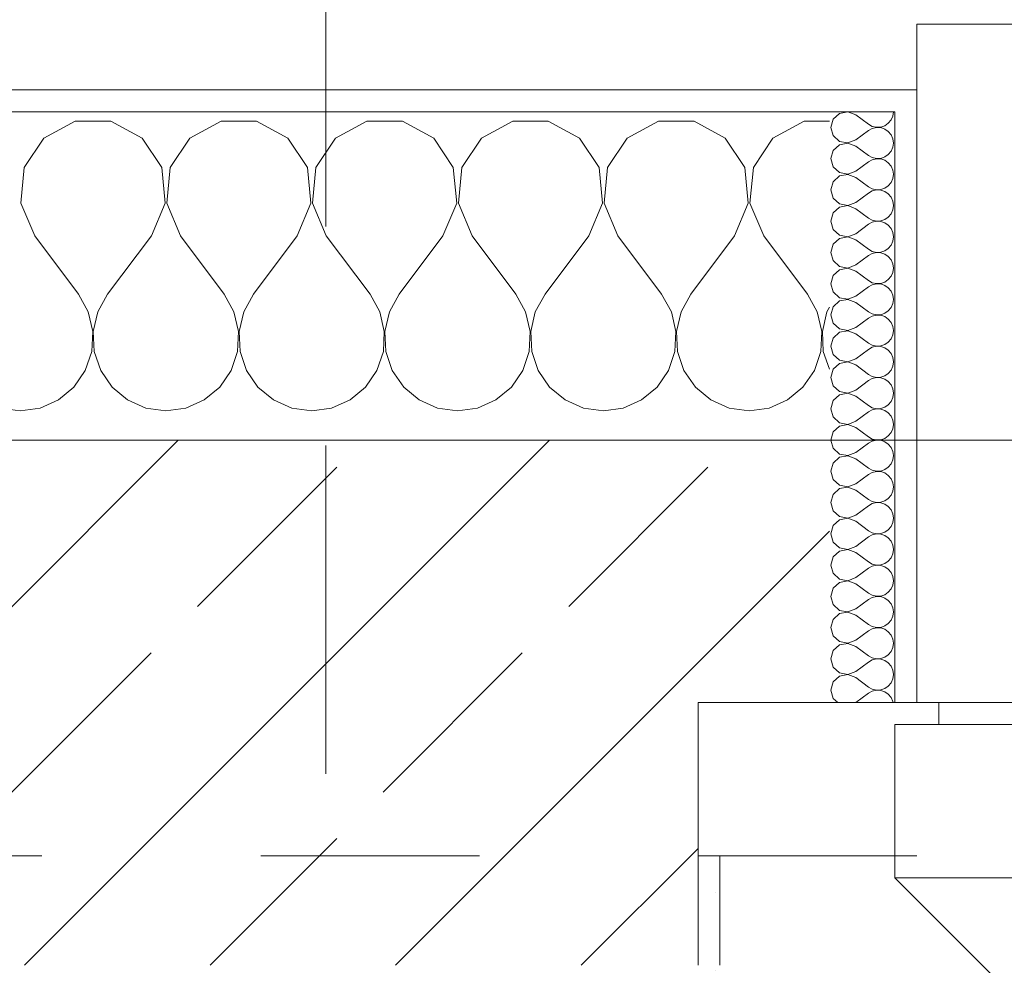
# Model space of a CAD drawing. Header units: metres. Extents: x -4 to 99, y -11 to 17.
# Tile 552 of 656: x 44 to 44.45, y 13.455 to 13.887. Entities that reach past the tile are written whole.
import ezdxf

# ---------------------------------------------------------------- set-up
doc = ezdxf.new("R2010")
doc.units = ezdxf.units.M
doc.header["$MEASUREMENT"] = 0
for name, pattern in [('Schnittlinie', [0.3, 0.15, -0.075, 0, -0.075]), ('Strichlinie eng', [0.115, 0.075, -0.04]), ('Untersicht', [0.1, 0.075, -0.025])]:
    doc.linetypes.add(name, pattern=pattern)
for name, color, linetype in [('152 - Bemaßung_ Beschriftung.Ausbau', 7, 'Continuous'), ('203 - Marker.Schnitt - Ausbaudetail SA', 7, 'Continuous'), ('603 - Struktur.Bodenplatte_ Decke Roh', 7, 'Continuous'), ('604 - Struktur.Wand Aussen', 7, 'Continuous'), ('Neubau_653 - Abdeckung.TB Verkofferung', 7, 'Continuous')]:
    doc.layers.add(name, color=color, linetype=linetype)
doc.styles.add('ERSTELLTER_STIL_2', font='txt')
doc.dimstyles.new('ERSTELLTER_STIL__2', dxfattribs={"dimtxt": 0.1, "dimasz": 0.0532, "dimexe": 0.18, "dimexo": 0.0625, "dimgap": 0, "dimtad": 1, "dimtih": 1, "dimtoh": 1, "dimzin": 0, "dimdsep": 46, "dimtxsty": 'ERSTELLTER_STIL_2', "dimblk": 'ARROWHEAD_2', "dimblk1": 'ARROWHEAD_2', "dimblk2": 'ARROWHEAD_2', "dimcen": 0.09, "dimse1": 1, "dimse2": 1, "dimclrd": 7, "dimclre": 7, "dimclrt": 7, "dimazin": 0, "dimtfac": 1, "dimtdec": 4, "dimtmove": 0, "dimatfit": 3, "dimfxl": 1, "dimtolj": 1, "dimtzin": 0, "dimarcsym": 0})
pattern_1 = [(0, (0, 0), (0, 0.08660254), [0, -0.05]), (0, (0.025, 0.0433), (0, 0.08660254), [0, -0.05])]

# ---------------------------------------------------------------- blocks, each defined once
blk = doc.blocks.new('*X40')
at = {"layer": '604 - Struktur.Wand Aussen', "color": 7, "linetype": 'Continuous', "lineweight": 5}
for p, q in [((44.02521, 13.84066), (44.0109, 13.83299)), ((44.04145, 13.84066), (44.02521, 13.84066)), ((44.05576, 13.83299), (44.04145, 13.84066)), ((44.09188, 13.84066), (44.07757, 13.83299)), ((44.10812, 13.84066), (44.09188, 13.84066)), ((44.12243, 13.83299), (44.10812, 13.84066)), ((44.15855, 13.84066), (44.14424, 13.83299)), ((44.17479, 13.84066), (44.15855, 13.84066)), ((44.1891, 13.83299), (44.17479, 13.84066)), ((44.22521, 13.84066), (44.2109, 13.83299)), ((44.24145, 13.84066), (44.22521, 13.84066)), ((44.25576, 13.83299), (44.24145, 13.84066)), ((44.29188, 13.84066), (44.27757, 13.83299)), ((44.30812, 13.84066), (44.29188, 13.84066)), ((44.32243, 13.83299), (44.30812, 13.84066)), ((44.35855, 13.84066), (44.34424, 13.83299)), ((44.37, 13.84066), (44.35855, 13.84066)), ((44.0109, 13.83299), (44.00192, 13.81947)), ((44.06475, 13.81947), (44.05576, 13.83299)), ((44.07757, 13.83299), (44.06858, 13.81947)), ((44.13142, 13.81947), (44.12243, 13.83299)), ((44.14424, 13.83299), (44.13525, 13.81947)), ((44.19808, 13.81947), (44.1891, 13.83299)), ((44.2109, 13.83299), (44.20192, 13.81947)), ((44.26475, 13.81947), (44.25576, 13.83299)), ((44.27757, 13.83299), (44.26858, 13.81947)), ((44.33142, 13.81947), (44.32243, 13.83299)), ((44.34424, 13.83299), (44.33525, 13.81947)), ((44.00192, 13.81947), (44.00038, 13.8033)), ((44.06629, 13.8033), (44.06475, 13.81947)), ((44.06858, 13.81947), (44.06705, 13.8033)), ((44.13295, 13.8033), (44.13142, 13.81947)), ((44.13525, 13.81947), (44.13371, 13.8033)), ((44.19962, 13.8033), (44.19808, 13.81947)), ((44.20192, 13.81947), (44.20038, 13.8033)), ((44.26629, 13.8033), (44.26475, 13.81947)), ((44.26858, 13.81947), (44.26705, 13.8033)), ((44.33295, 13.8033), (44.33142, 13.81947)), ((44.33525, 13.81947), (44.33371, 13.8033)), ((44.00038, 13.8033), (44.00667, 13.78833)), ((44.06, 13.78833), (44.06629, 13.8033)), ((44.06705, 13.8033), (44.07333, 13.78833)), ((44.12667, 13.78833), (44.13295, 13.8033)), ((44.13371, 13.8033), (44.14, 13.78833)), ((44.19333, 13.78833), (44.19962, 13.8033)), ((44.20038, 13.8033), (44.20667, 13.78833)), ((44.26, 13.78833), (44.26629, 13.8033)), ((44.26705, 13.8033), (44.27333, 13.78833)), ((44.32667, 13.78833), (44.33295, 13.8033)), ((44.33371, 13.8033), (44.34, 13.78833)), ((44.00667, 13.78833), (44.02667, 13.76167)), ((44.06, 13.78833), (44.04, 13.76167)), ((44.07333, 13.78833), (44.09333, 13.76167)), ((44.12667, 13.78833), (44.10667, 13.76167)), ((44.14, 13.78833), (44.16, 13.76167)), ((44.19333, 13.78833), (44.17333, 13.76167)), ((44.20667, 13.78833), (44.22667, 13.76167)), ((44.26, 13.78833), (44.24, 13.76167)), ((44.27333, 13.78833), (44.29333, 13.76167)), ((44.32667, 13.78833), (44.30667, 13.76167)), ((44.34, 13.78833), (44.36, 13.76167)), ((44.03112, 13.75362), (44.02667, 13.76167)), ((44.04, 13.76167), (44.03555, 13.75362)), ((44.09778, 13.75362), (44.09333, 13.76167)), ((44.10667, 13.76167), (44.10222, 13.75362)), ((44.16445, 13.75362), (44.16, 13.76167)), ((44.17333, 13.76167), (44.16888, 13.75362)), ((44.23112, 13.75362), (44.22667, 13.76167)), ((44.24, 13.76167), (44.23555, 13.75362)), ((44.29778, 13.75362), (44.29333, 13.76167)), ((44.30667, 13.76167), (44.30222, 13.75362)), ((44.36445, 13.75362), (44.36, 13.76167)), ((44.0332, 13.74466), (44.03112, 13.75362)), ((44.03555, 13.75362), (44.03347, 13.74466)), ((44.09987, 13.74466), (44.09778, 13.75362)), ((44.10222, 13.75362), (44.10013, 13.74466)), ((44.16653, 13.74466), (44.16445, 13.75362)), ((44.16888, 13.75362), (44.1668, 13.74466)), ((44.2332, 13.74466), (44.23112, 13.75362)), ((44.23555, 13.75362), (44.23347, 13.74466)), ((44.29987, 13.74466), (44.29778, 13.75362)), ((44.30222, 13.75362), (44.30013, 13.74466)), ((44.36653, 13.74466), (44.36445, 13.75362)), ((44.36888, 13.75362), (44.3668, 13.74466)), ((44.37, 13.75564), (44.36888, 13.75362)), ((44.03275, 13.73547), (44.0332, 13.74466)), ((44.03347, 13.74466), (44.03391, 13.73547)), ((44.09942, 13.73547), (44.09987, 13.74466)), ((44.10013, 13.74466), (44.10058, 13.73547)), ((44.16609, 13.73547), (44.16653, 13.74466)), ((44.1668, 13.74466), (44.16725, 13.73547)), ((44.23275, 13.73547), (44.2332, 13.74466)), ((44.23347, 13.74466), (44.23391, 13.73547)), ((44.29942, 13.73547), (44.29987, 13.74466)), ((44.30013, 13.74466), (44.30058, 13.73547)), ((44.36609, 13.73547), (44.36653, 13.74466)), ((44.3668, 13.74466), (44.36725, 13.73547)), ((44.02981, 13.72676), (44.03275, 13.73547)), ((44.03391, 13.73547), (44.03685, 13.72676)), ((44.09648, 13.72676), (44.09942, 13.73547)), ((44.10058, 13.73547), (44.10352, 13.72676)), ((44.16315, 13.72676), (44.16609, 13.73547)), ((44.16725, 13.73547), (44.17019, 13.72676)), ((44.22981, 13.72676), (44.23275, 13.73547)), ((44.23391, 13.73547), (44.23685, 13.72676)), ((44.29648, 13.72676), (44.29942, 13.73547)), ((44.30058, 13.73547), (44.30352, 13.72676)), ((44.36315, 13.72676), (44.36609, 13.73547)), ((44.36725, 13.73547), (44.37, 13.72731)), ((44.02461, 13.71918), (44.02981, 13.72676)), ((44.03685, 13.72676), (44.04206, 13.71918)), ((44.09127, 13.71918), (44.09648, 13.72676)), ((44.10352, 13.72676), (44.10873, 13.71918)), ((44.15794, 13.71918), (44.16315, 13.72676)), ((44.17019, 13.72676), (44.17539, 13.71918)), ((44.22461, 13.71918), (44.22981, 13.72676)), ((44.23685, 13.72676), (44.24206, 13.71918)), ((44.29127, 13.71918), (44.29648, 13.72676)), ((44.30352, 13.72676), (44.30873, 13.71918)), ((44.35794, 13.71918), (44.36315, 13.72676)), ((44.01752, 13.71331), (44.02461, 13.71918)), ((44.04206, 13.71918), (44.04914, 13.71331)), ((44.08419, 13.71331), (44.09127, 13.71918)), ((44.10873, 13.71918), (44.11581, 13.71331)), ((44.15086, 13.71331), (44.15794, 13.71918)), ((44.17539, 13.71918), (44.18248, 13.71331)), ((44.21752, 13.71331), (44.22461, 13.71918)), ((44.24206, 13.71918), (44.24914, 13.71331)), ((44.28419, 13.71331), (44.29127, 13.71918)), ((44.30873, 13.71918), (44.31581, 13.71331)), ((44.35086, 13.71331), (44.35794, 13.71918)), ((44.00911, 13.7096), (44.01752, 13.71331)), ((44.04914, 13.71331), (44.05756, 13.7096)), ((44.07578, 13.7096), (44.08419, 13.71331)), ((44.11581, 13.71331), (44.12422, 13.7096)), ((44.14244, 13.7096), (44.15086, 13.71331)), ((44.18248, 13.71331), (44.19089, 13.7096)), ((44.20911, 13.7096), (44.21752, 13.71331)), ((44.24914, 13.71331), (44.25756, 13.7096)), ((44.27578, 13.7096), (44.28419, 13.71331)), ((44.31581, 13.71331), (44.32422, 13.7096)), ((44.34244, 13.7096), (44.35086, 13.71331)), ((43.99089, 13.7096), (44, 13.70833)), ((44, 13.70833), (44.00911, 13.7096)), ((44.05756, 13.7096), (44.06667, 13.70833)), ((44.06667, 13.70833), (44.07578, 13.7096)), ((44.12422, 13.7096), (44.13333, 13.70833)), ((44.13333, 13.70833), (44.14244, 13.7096)), ((44.19089, 13.7096), (44.2, 13.70833)), ((44.2, 13.70833), (44.20911, 13.7096)), ((44.25756, 13.7096), (44.26667, 13.70833)), ((44.26667, 13.70833), (44.27578, 13.7096)), ((44.32422, 13.7096), (44.33333, 13.70833)), ((44.33333, 13.70833), (44.34244, 13.7096))]:
    blk.add_line(p, q, dxfattribs=at)
blk = doc.blocks.new('*X70')
at = {"layer": '604 - Struktur.Wand Aussen', "color": 7, "linetype": 'Continuous', "lineweight": 5}
for p, q in [((44.37466, 13.84425), (44.37178, 13.84161)), ((44.3785, 13.84497), (44.37466, 13.84425)), ((44.38214, 13.84357), (44.3785, 13.84497)), ((44.38214, 13.84357), (44.38786, 13.83929)), ((44.39901, 13.84305), (44.39929, 13.845)), ((44.37178, 13.84161), (44.37071, 13.83786)), ((44.38786, 13.83929), (44.38958, 13.83833)), ((44.39534, 13.83861), (44.39696, 13.83973)), ((44.39696, 13.83973), (44.39822, 13.84124)), ((44.39822, 13.84124), (44.39901, 13.84305)), ((44.37071, 13.83786), (44.37178, 13.8341)), ((44.38214, 13.83214), (44.38786, 13.83643)), ((44.38958, 13.83738), (44.38786, 13.83643)), ((44.38958, 13.83833), (44.3915, 13.83789)), ((44.3915, 13.83783), (44.38958, 13.83738)), ((44.3915, 13.83789), (44.39347, 13.83798)), ((44.39347, 13.83773), (44.3915, 13.83783)), ((44.39347, 13.83798), (44.39534, 13.83861)), ((44.39534, 13.8371), (44.39347, 13.83773)), ((44.39696, 13.83599), (44.39534, 13.8371)), ((44.39822, 13.83447), (44.39696, 13.83599)), ((44.39901, 13.83267), (44.39822, 13.83447)), ((44.37178, 13.8341), (44.37466, 13.83147)), ((44.37466, 13.82996), (44.37178, 13.82733)), ((44.37466, 13.83147), (44.3785, 13.83074)), ((44.3785, 13.83069), (44.37466, 13.82996)), ((44.3785, 13.83074), (44.38214, 13.83214)), ((44.38214, 13.82929), (44.3785, 13.83069)), ((44.39929, 13.83071), (44.39901, 13.83267)), ((44.39901, 13.82876), (44.39929, 13.83071)), ((44.37178, 13.82733), (44.37071, 13.82357)), ((44.38214, 13.82929), (44.38786, 13.825)), ((44.39534, 13.82433), (44.39696, 13.82544)), ((44.39696, 13.82544), (44.39822, 13.82696)), ((44.39822, 13.82696), (44.39901, 13.82876)), ((44.37071, 13.82357), (44.37178, 13.81982)), ((44.38214, 13.81786), (44.38786, 13.82214)), ((44.38786, 13.825), (44.38958, 13.82405)), ((44.38958, 13.8231), (44.38786, 13.82214)), ((44.38958, 13.82405), (44.3915, 13.8236)), ((44.3915, 13.82354), (44.38958, 13.8231)), ((44.3915, 13.8236), (44.39347, 13.8237)), ((44.39347, 13.82345), (44.3915, 13.82354)), ((44.39347, 13.8237), (44.39534, 13.82433)), ((44.39534, 13.82282), (44.39347, 13.82345)), ((44.39696, 13.8217), (44.39534, 13.82282)), ((44.39822, 13.82018), (44.39696, 13.8217)), ((44.37178, 13.81982), (44.37466, 13.81718)), ((44.37466, 13.81718), (44.3785, 13.81646)), ((44.3785, 13.8164), (44.37466, 13.81567)), ((44.3785, 13.81646), (44.38214, 13.81786)), ((44.38214, 13.815), (44.3785, 13.8164)), ((44.39901, 13.81838), (44.39822, 13.82018)), ((44.39929, 13.81643), (44.39901, 13.81838)), ((44.39901, 13.81448), (44.39929, 13.81643)), ((44.37178, 13.81304), (44.37071, 13.80929)), ((44.37466, 13.81567), (44.37178, 13.81304)), ((44.38214, 13.815), (44.38786, 13.81071)), ((44.39696, 13.81116), (44.39822, 13.81267)), ((44.39822, 13.81267), (44.39901, 13.81448)), ((44.37071, 13.80929), (44.37178, 13.80553)), ((44.38214, 13.80357), (44.38786, 13.80786)), ((44.38786, 13.81071), (44.38958, 13.80976)), ((44.38958, 13.80881), (44.38786, 13.80786)), ((44.38958, 13.80976), (44.3915, 13.80931)), ((44.3915, 13.80926), (44.38958, 13.80881)), ((44.3915, 13.80931), (44.39347, 13.80941)), ((44.39347, 13.80916), (44.3915, 13.80926)), ((44.39347, 13.80941), (44.39534, 13.81004)), ((44.39534, 13.80853), (44.39347, 13.80916)), ((44.39534, 13.81004), (44.39696, 13.81116)), ((44.39696, 13.80742), (44.39534, 13.80853)), ((44.39822, 13.8059), (44.39696, 13.80742)), ((44.37178, 13.80553), (44.37466, 13.8029)), ((44.37466, 13.8029), (44.3785, 13.80217)), ((44.3785, 13.80217), (44.38214, 13.80357)), ((44.39901, 13.80409), (44.39822, 13.8059)), ((44.39929, 13.80214), (44.39901, 13.80409)), ((44.37178, 13.79876), (44.37071, 13.795)), ((44.37466, 13.80139), (44.37178, 13.79876)), ((44.3785, 13.80211), (44.37466, 13.80139)), ((44.38214, 13.80071), (44.3785, 13.80211)), ((44.38214, 13.80071), (44.38786, 13.79643)), ((44.39696, 13.79687), (44.39822, 13.79839)), ((44.39822, 13.79839), (44.39901, 13.80019)), ((44.39901, 13.80019), (44.39929, 13.80214)), ((44.37071, 13.795), (44.37178, 13.79124)), ((44.38786, 13.79643), (44.38958, 13.79547)), ((44.38958, 13.79453), (44.38786, 13.79357)), ((44.38958, 13.79547), (44.3915, 13.79503)), ((44.3915, 13.79497), (44.38958, 13.79453)), ((44.3915, 13.79503), (44.39347, 13.79512)), ((44.39347, 13.79488), (44.3915, 13.79497)), ((44.39347, 13.79512), (44.39534, 13.79575)), ((44.39534, 13.79425), (44.39347, 13.79488)), ((44.39534, 13.79575), (44.39696, 13.79687)), ((44.39696, 13.79313), (44.39534, 13.79425)), ((44.37178, 13.79124), (44.37466, 13.78861)), ((44.38214, 13.78929), (44.38786, 13.79357)), ((44.39822, 13.79161), (44.39696, 13.79313)), ((44.39901, 13.78981), (44.39822, 13.79161)), ((44.39929, 13.78786), (44.39901, 13.78981)), ((44.37466, 13.7871), (44.37178, 13.78447)), ((44.37466, 13.78861), (44.3785, 13.78789)), ((44.3785, 13.78783), (44.37466, 13.7871)), ((44.3785, 13.78789), (44.38214, 13.78929)), ((44.38214, 13.78643), (44.3785, 13.78783)), ((44.38214, 13.78643), (44.38786, 13.78214)), ((44.39822, 13.7841), (44.39901, 13.78591)), ((44.39901, 13.78591), (44.39929, 13.78786)), ((44.37178, 13.78447), (44.37071, 13.78071)), ((44.37071, 13.78071), (44.37178, 13.77696)), ((44.38786, 13.78214), (44.38958, 13.78119)), ((44.38958, 13.78119), (44.3915, 13.78074)), ((44.3915, 13.78069), (44.38958, 13.78024)), ((44.3915, 13.78074), (44.39347, 13.78084)), ((44.39347, 13.78059), (44.3915, 13.78069)), ((44.39347, 13.78084), (44.39534, 13.78147)), ((44.39534, 13.77996), (44.39347, 13.78059)), ((44.39534, 13.78147), (44.39696, 13.78258)), ((44.39696, 13.78258), (44.39822, 13.7841)), ((44.37178, 13.77696), (44.37466, 13.77433)), ((44.38214, 13.775), (44.38786, 13.77929)), ((44.38958, 13.78024), (44.38786, 13.77929)), ((44.39696, 13.77884), (44.39534, 13.77996)), ((44.39822, 13.77733), (44.39696, 13.77884)), ((44.39901, 13.77552), (44.39822, 13.77733)), ((44.37466, 13.77282), (44.37178, 13.77018)), ((44.37466, 13.77433), (44.3785, 13.7736)), ((44.3785, 13.77354), (44.37466, 13.77282)), ((44.3785, 13.7736), (44.38214, 13.775)), ((44.38214, 13.77214), (44.3785, 13.77354)), ((44.38214, 13.77214), (44.38786, 13.76786)), ((44.39822, 13.76982), (44.39901, 13.77162)), ((44.39929, 13.77357), (44.39901, 13.77552)), ((44.39901, 13.77162), (44.39929, 13.77357)), ((44.37178, 13.77018), (44.37071, 13.76643)), ((44.38786, 13.76786), (44.38958, 13.7669)), ((44.38958, 13.7669), (44.3915, 13.76646)), ((44.39347, 13.76655), (44.39534, 13.76718)), ((44.39534, 13.76718), (44.39696, 13.7683)), ((44.39696, 13.7683), (44.39822, 13.76982)), ((44.37071, 13.76643), (44.37178, 13.76267)), ((44.37178, 13.76267), (44.37466, 13.76004)), ((44.38214, 13.76071), (44.38786, 13.765)), ((44.38958, 13.76595), (44.38786, 13.765)), ((44.3915, 13.7664), (44.38958, 13.76595)), ((44.3915, 13.76646), (44.39347, 13.76655)), ((44.39347, 13.7663), (44.3915, 13.7664)), ((44.39534, 13.76567), (44.39347, 13.7663)), ((44.39696, 13.76456), (44.39534, 13.76567)), ((44.39822, 13.76304), (44.39696, 13.76456)), ((44.39901, 13.76124), (44.39822, 13.76304)), ((44.37466, 13.75853), (44.37178, 13.7559)), ((44.37466, 13.76004), (44.3785, 13.75931)), ((44.3785, 13.75926), (44.37466, 13.75853)), ((44.3785, 13.75931), (44.38214, 13.76071)), ((44.38214, 13.75786), (44.3785, 13.75926)), ((44.38214, 13.75786), (44.38786, 13.75357)), ((44.39929, 13.75929), (44.39901, 13.76124)), ((44.39901, 13.75733), (44.39929, 13.75929)), ((44.37178, 13.7559), (44.37071, 13.75214)), ((44.38786, 13.75357), (44.38958, 13.75262)), ((44.39534, 13.7529), (44.39696, 13.75401)), ((44.39696, 13.75401), (44.39822, 13.75553)), ((44.39822, 13.75553), (44.39901, 13.75733)), ((44.37071, 13.75214), (44.37178, 13.74839)), ((44.38214, 13.74643), (44.38786, 13.75071)), ((44.38958, 13.75167), (44.38786, 13.75071)), ((44.38958, 13.75262), (44.3915, 13.75217)), ((44.3915, 13.75211), (44.38958, 13.75167)), ((44.3915, 13.75217), (44.39347, 13.75227)), ((44.39347, 13.75202), (44.3915, 13.75211)), ((44.39347, 13.75227), (44.39534, 13.7529)), ((44.39534, 13.75139), (44.39347, 13.75202)), ((44.39696, 13.75027), (44.39534, 13.75139)), ((44.39822, 13.74876), (44.39696, 13.75027)), ((44.37178, 13.74839), (44.37466, 13.74575)), ((44.37466, 13.74575), (44.3785, 13.74503)), ((44.3785, 13.74497), (44.37466, 13.74425)), ((44.3785, 13.74503), (44.38214, 13.74643)), ((44.38214, 13.74357), (44.3785, 13.74497)), ((44.39901, 13.74695), (44.39822, 13.74876)), ((44.39929, 13.745), (44.39901, 13.74695)), ((44.39901, 13.74305), (44.39929, 13.745)), ((44.37178, 13.74161), (44.37071, 13.73786)), ((44.37466, 13.74425), (44.37178, 13.74161)), ((44.38214, 13.74357), (44.38786, 13.73929)), ((44.39696, 13.73973), (44.39822, 13.74124)), ((44.39822, 13.74124), (44.39901, 13.74305)), ((44.37071, 13.73786), (44.37178, 13.7341)), ((44.38214, 13.73214), (44.38786, 13.73643)), ((44.38786, 13.73929), (44.38958, 13.73833)), ((44.38958, 13.73738), (44.38786, 13.73643)), ((44.38958, 13.73833), (44.3915, 13.73789)), ((44.3915, 13.73783), (44.38958, 13.73738)), ((44.3915, 13.73789), (44.39347, 13.73798)), ((44.39347, 13.73773), (44.3915, 13.73783)), ((44.39347, 13.73798), (44.39534, 13.73861)), ((44.39534, 13.7371), (44.39347, 13.73773)), ((44.39534, 13.73861), (44.39696, 13.73973)), ((44.39696, 13.73599), (44.39534, 13.7371)), ((44.39822, 13.73447), (44.39696, 13.73599)), ((44.37178, 13.7341), (44.37466, 13.73147)), ((44.37466, 13.73147), (44.3785, 13.73074)), ((44.3785, 13.73074), (44.38214, 13.73214)), ((44.39901, 13.73267), (44.39822, 13.73447)), ((44.39929, 13.73071), (44.39901, 13.73267)), ((44.37178, 13.72733), (44.37071, 13.72357)), ((44.37466, 13.72996), (44.37178, 13.72733)), ((44.3785, 13.73069), (44.37466, 13.72996)), ((44.38214, 13.72929), (44.3785, 13.73069)), ((44.38214, 13.72929), (44.38786, 13.725)), ((44.39696, 13.72544), (44.39822, 13.72696)), ((44.39822, 13.72696), (44.39901, 13.72876)), ((44.39901, 13.72876), (44.39929, 13.73071)), ((44.37071, 13.72357), (44.37178, 13.71982)), ((44.38214, 13.71786), (44.38786, 13.72214)), ((44.38786, 13.725), (44.38958, 13.72405)), ((44.38958, 13.7231), (44.38786, 13.72214)), ((44.38958, 13.72405), (44.3915, 13.7236)), ((44.3915, 13.72354), (44.38958, 13.7231)), ((44.3915, 13.7236), (44.39347, 13.7237)), ((44.39347, 13.72345), (44.3915, 13.72354)), ((44.39347, 13.7237), (44.39534, 13.72433)), ((44.39534, 13.72282), (44.39347, 13.72345)), ((44.39534, 13.72433), (44.39696, 13.72544)), ((44.39696, 13.7217), (44.39534, 13.72282)), ((44.37178, 13.71982), (44.37466, 13.71718)), ((44.3785, 13.71646), (44.38214, 13.71786)), ((44.39822, 13.72018), (44.39696, 13.7217)), ((44.39901, 13.71838), (44.39822, 13.72018)), ((44.39929, 13.71643), (44.39901, 13.71838)), ((44.37178, 13.71304), (44.37071, 13.70929)), ((44.37466, 13.71567), (44.37178, 13.71304)), ((44.37466, 13.71718), (44.3785, 13.71646)), ((44.3785, 13.7164), (44.37466, 13.71567)), ((44.38214, 13.715), (44.3785, 13.7164)), ((44.38214, 13.715), (44.38786, 13.71071)), ((44.39822, 13.71267), (44.39901, 13.71448)), ((44.39901, 13.71448), (44.39929, 13.71643)), ((44.37071, 13.70929), (44.37178, 13.70553)), ((44.38786, 13.71071), (44.38958, 13.70976)), ((44.38958, 13.70881), (44.38786, 13.70786)), ((44.38958, 13.70976), (44.3915, 13.70931)), ((44.3915, 13.70926), (44.38958, 13.70881)), ((44.3915, 13.70931), (44.39347, 13.70941)), ((44.39347, 13.70916), (44.3915, 13.70926)), ((44.39347, 13.70941), (44.39534, 13.71004)), ((44.39534, 13.70853), (44.39347, 13.70916)), ((44.39534, 13.71004), (44.39696, 13.71116)), ((44.39696, 13.70742), (44.39534, 13.70853)), ((44.39696, 13.71116), (44.39822, 13.71267)), ((44.37178, 13.70553), (44.37466, 13.7029)), ((44.38214, 13.70357), (44.38786, 13.70786)), ((44.39822, 13.7059), (44.39696, 13.70742)), ((44.39901, 13.70409), (44.39822, 13.7059)), ((44.39929, 13.70214), (44.39901, 13.70409)), ((44.37466, 13.70139), (44.37178, 13.69876)), ((44.37466, 13.7029), (44.3785, 13.70217)), ((44.3785, 13.70211), (44.37466, 13.70139)), ((44.3785, 13.70217), (44.38214, 13.70357)), ((44.38214, 13.70071), (44.3785, 13.70211)), ((44.38214, 13.70071), (44.38786, 13.69643)), ((44.39822, 13.69839), (44.39901, 13.70019)), ((44.39901, 13.70019), (44.39929, 13.70214)), ((44.37178, 13.69876), (44.37071, 13.695)), ((44.37071, 13.695), (44.37178, 13.69124)), ((44.38786, 13.69643), (44.38958, 13.69547)), ((44.38958, 13.69547), (44.3915, 13.69503)), ((44.3915, 13.69497), (44.38958, 13.69453)), ((44.3915, 13.69503), (44.39347, 13.69512)), ((44.39347, 13.69488), (44.3915, 13.69497)), ((44.39347, 13.69512), (44.39534, 13.69575)), ((44.39534, 13.69425), (44.39347, 13.69488)), ((44.39534, 13.69575), (44.39696, 13.69687)), ((44.39696, 13.69687), (44.39822, 13.69839)), ((44.37178, 13.69124), (44.37466, 13.68861)), ((44.38214, 13.68929), (44.38786, 13.69357)), ((44.38958, 13.69453), (44.38786, 13.69357)), ((44.39696, 13.69313), (44.39534, 13.69425)), ((44.39822, 13.69161), (44.39696, 13.69313)), ((44.39901, 13.68981), (44.39822, 13.69161)), ((44.37466, 13.6871), (44.37178, 13.68447)), ((44.37466, 13.68861), (44.3785, 13.68789)), ((44.3785, 13.68783), (44.37466, 13.6871)), ((44.3785, 13.68789), (44.38214, 13.68929)), ((44.38214, 13.68643), (44.3785, 13.68783)), ((44.38214, 13.68643), (44.38786, 13.68214)), ((44.39822, 13.6841), (44.39901, 13.68591)), ((44.39929, 13.68786), (44.39901, 13.68981)), ((44.39901, 13.68591), (44.39929, 13.68786)), ((44.37178, 13.68447), (44.37071, 13.68071)), ((44.38786, 13.68214), (44.38958, 13.68119)), ((44.39347, 13.68084), (44.39534, 13.68147)), ((44.39534, 13.68147), (44.39696, 13.68258)), ((44.39696, 13.68258), (44.39822, 13.6841)), ((44.37071, 13.68071), (44.37178, 13.67696)), ((44.37178, 13.67696), (44.37466, 13.67433)), ((44.38214, 13.675), (44.38786, 13.67929)), ((44.38958, 13.68024), (44.38786, 13.67929)), ((44.38958, 13.68119), (44.3915, 13.68074)), ((44.3915, 13.68069), (44.38958, 13.68024)), ((44.3915, 13.68074), (44.39347, 13.68084)), ((44.39347, 13.68059), (44.3915, 13.68069)), ((44.39534, 13.67996), (44.39347, 13.68059)), ((44.39696, 13.67884), (44.39534, 13.67996)), ((44.39822, 13.67733), (44.39696, 13.67884)), ((44.39901, 13.67552), (44.39822, 13.67733)), ((44.37466, 13.67282), (44.37178, 13.67018)), ((44.37466, 13.67433), (44.3785, 13.6736)), ((44.3785, 13.67354), (44.37466, 13.67282)), ((44.3785, 13.6736), (44.38214, 13.675)), ((44.38214, 13.67214), (44.3785, 13.67354)), ((44.39929, 13.67357), (44.39901, 13.67552)), ((44.39901, 13.67162), (44.39929, 13.67357)), ((44.37178, 13.67018), (44.37071, 13.66643)), ((44.38214, 13.67214), (44.38786, 13.66786)), ((44.38786, 13.66786), (44.38958, 13.6669)), ((44.39534, 13.66718), (44.39696, 13.6683)), ((44.39696, 13.6683), (44.39822, 13.66982)), ((44.39822, 13.66982), (44.39901, 13.67162)), ((44.37071, 13.66643), (44.37178, 13.66267)), ((44.38214, 13.66071), (44.38786, 13.665)), ((44.38958, 13.66595), (44.38786, 13.665)), ((44.38958, 13.6669), (44.3915, 13.66646)), ((44.3915, 13.6664), (44.38958, 13.66595)), ((44.3915, 13.66646), (44.39347, 13.66655)), ((44.39347, 13.6663), (44.3915, 13.6664)), ((44.39347, 13.66655), (44.39534, 13.66718)), ((44.39534, 13.66567), (44.39347, 13.6663)), ((44.39696, 13.66456), (44.39534, 13.66567)), ((44.39822, 13.66304), (44.39696, 13.66456)), ((44.37178, 13.66267), (44.37466, 13.66004)), ((44.37466, 13.66004), (44.3785, 13.65931)), ((44.3785, 13.65926), (44.37466, 13.65853)), ((44.3785, 13.65931), (44.38214, 13.66071)), ((44.38214, 13.65786), (44.3785, 13.65926)), ((44.39901, 13.66124), (44.39822, 13.66304)), ((44.39929, 13.65929), (44.39901, 13.66124)), ((44.39901, 13.65733), (44.39929, 13.65929)), ((44.37178, 13.6559), (44.37071, 13.65214)), ((44.37466, 13.65853), (44.37178, 13.6559)), ((44.38214, 13.65786), (44.38786, 13.65357)), ((44.39696, 13.65401), (44.39822, 13.65553)), ((44.39822, 13.65553), (44.39901, 13.65733)), ((44.37071, 13.65214), (44.37178, 13.64839)), ((44.38214, 13.64643), (44.38786, 13.65071)), ((44.38786, 13.65357), (44.38958, 13.65262)), ((44.38958, 13.65167), (44.38786, 13.65071)), ((44.38958, 13.65262), (44.3915, 13.65217)), ((44.3915, 13.65211), (44.38958, 13.65167)), ((44.3915, 13.65217), (44.39347, 13.65227)), ((44.39347, 13.65202), (44.3915, 13.65211)), ((44.39347, 13.65227), (44.39534, 13.6529)), ((44.39534, 13.65139), (44.39347, 13.65202)), ((44.39534, 13.6529), (44.39696, 13.65401)), ((44.39696, 13.65027), (44.39534, 13.65139)), ((44.39822, 13.64876), (44.39696, 13.65027)), ((44.37178, 13.64839), (44.37466, 13.64575)), ((44.37466, 13.64575), (44.3785, 13.64503)), ((44.3785, 13.64503), (44.38214, 13.64643)), ((44.39901, 13.64695), (44.39822, 13.64876)), ((44.39929, 13.645), (44.39901, 13.64695)), ((44.37178, 13.64161), (44.37071, 13.63786)), ((44.37466, 13.64425), (44.37178, 13.64161)), ((44.3785, 13.64497), (44.37466, 13.64425)), ((44.38214, 13.64357), (44.3785, 13.64497)), ((44.38214, 13.64357), (44.38786, 13.63929)), ((44.39696, 13.63973), (44.39822, 13.64124)), ((44.39822, 13.64124), (44.39901, 13.64305)), ((44.39901, 13.64305), (44.39929, 13.645)), ((44.37071, 13.63786), (44.37178, 13.6341)), ((44.38214, 13.63214), (44.38786, 13.63643)), ((44.38786, 13.63929), (44.38958, 13.63833)), ((44.38958, 13.63738), (44.38786, 13.63643)), ((44.38958, 13.63833), (44.3915, 13.63789)), ((44.3915, 13.63783), (44.38958, 13.63738)), ((44.3915, 13.63789), (44.39347, 13.63798)), ((44.39347, 13.63773), (44.3915, 13.63783)), ((44.39347, 13.63798), (44.39534, 13.63861)), ((44.39534, 13.6371), (44.39347, 13.63773)), ((44.39534, 13.63861), (44.39696, 13.63973)), ((44.39696, 13.63599), (44.39534, 13.6371)), ((44.37178, 13.6341), (44.37466, 13.63147)), ((44.3785, 13.63074), (44.38214, 13.63214)), ((44.39822, 13.63447), (44.39696, 13.63599)), ((44.39901, 13.63267), (44.39822, 13.63447)), ((44.39929, 13.63071), (44.39901, 13.63267)), ((44.37178, 13.62733), (44.37071, 13.62357)), ((44.37466, 13.62996), (44.37178, 13.62733)), ((44.37466, 13.63147), (44.3785, 13.63074)), ((44.3785, 13.63069), (44.37466, 13.62996)), ((44.38214, 13.62929), (44.3785, 13.63069)), ((44.38214, 13.62929), (44.38786, 13.625)), ((44.39822, 13.62696), (44.39901, 13.62876)), ((44.39901, 13.62876), (44.39929, 13.63071)), ((44.37071, 13.62357), (44.37178, 13.61982)), ((44.38786, 13.625), (44.38958, 13.62405)), ((44.38958, 13.6231), (44.38786, 13.62214)), ((44.38958, 13.62405), (44.3915, 13.6236)), ((44.3915, 13.62354), (44.38958, 13.6231)), ((44.3915, 13.6236), (44.39347, 13.6237)), ((44.39347, 13.62345), (44.3915, 13.62354)), ((44.39347, 13.6237), (44.39534, 13.62433)), ((44.39534, 13.62282), (44.39347, 13.62345)), ((44.39534, 13.62433), (44.39696, 13.62544)), ((44.39696, 13.6217), (44.39534, 13.62282)), ((44.39696, 13.62544), (44.39822, 13.62696)), ((44.37178, 13.61982), (44.37466, 13.61718)), ((44.38214, 13.61786), (44.38786, 13.62214)), ((44.39822, 13.62018), (44.39696, 13.6217)), ((44.39901, 13.61838), (44.39822, 13.62018)), ((44.39929, 13.61643), (44.39901, 13.61838)), ((44.37466, 13.61567), (44.37178, 13.61304)), ((44.37466, 13.61718), (44.3785, 13.61646)), ((44.3785, 13.6164), (44.37466, 13.61567)), ((44.3785, 13.61646), (44.38214, 13.61786)), ((44.38214, 13.615), (44.3785, 13.6164)), ((44.38214, 13.615), (44.38786, 13.61071)), ((44.39822, 13.61267), (44.39901, 13.61448)), ((44.39901, 13.61448), (44.39929, 13.61643)), ((44.37178, 13.61304), (44.37071, 13.60929)), ((44.37071, 13.60929), (44.37178, 13.60553)), ((44.38786, 13.61071), (44.38958, 13.60976)), ((44.38958, 13.60976), (44.3915, 13.60931)), ((44.3915, 13.60931), (44.39347, 13.60941)), ((44.39347, 13.60941), (44.39534, 13.61004)), ((44.39534, 13.61004), (44.39696, 13.61116)), ((44.39696, 13.61116), (44.39822, 13.61267)), ((44.37178, 13.60553), (44.37466, 13.6029)), ((44.38214, 13.60357), (44.38786, 13.60786)), ((44.38958, 13.60881), (44.38786, 13.60786)), ((44.3915, 13.60926), (44.38958, 13.60881)), ((44.39347, 13.60916), (44.3915, 13.60926)), ((44.39534, 13.60853), (44.39347, 13.60916)), ((44.39696, 13.60742), (44.39534, 13.60853)), ((44.39822, 13.6059), (44.39696, 13.60742)), ((44.39901, 13.60409), (44.39822, 13.6059)), ((44.37466, 13.60139), (44.37178, 13.59876)), ((44.37466, 13.6029), (44.3785, 13.60217)), ((44.3785, 13.60211), (44.37466, 13.60139)), ((44.3785, 13.60217), (44.38214, 13.60357)), ((44.38214, 13.60071), (44.3785, 13.60211)), ((44.38214, 13.60071), (44.38786, 13.59643)), ((44.39929, 13.60214), (44.39901, 13.60409)), ((44.39901, 13.60019), (44.39929, 13.60214)), ((44.37178, 13.59876), (44.37071, 13.595)), ((44.38786, 13.59643), (44.38958, 13.59547)), ((44.39534, 13.59575), (44.39696, 13.59687)), ((44.39696, 13.59687), (44.39822, 13.59839)), ((44.39822, 13.59839), (44.39901, 13.60019)), ((44.37071, 13.595), (44.37178, 13.59124)), ((44.38214, 13.58929), (44.38786, 13.59357)), ((44.38958, 13.59453), (44.38786, 13.59357)), ((44.38958, 13.59547), (44.3915, 13.59503)), ((44.3915, 13.59497), (44.38958, 13.59453)), ((44.3915, 13.59503), (44.39347, 13.59512)), ((44.39347, 13.59488), (44.3915, 13.59497)), ((44.39347, 13.59512), (44.39534, 13.59575)), ((44.39534, 13.59425), (44.39347, 13.59488)), ((44.39696, 13.59313), (44.39534, 13.59425)), ((44.39822, 13.59161), (44.39696, 13.59313)), ((44.39901, 13.58981), (44.39822, 13.59161)), ((44.37178, 13.59124), (44.37466, 13.58861)), ((44.37466, 13.5871), (44.37178, 13.58447)), ((44.37466, 13.58861), (44.3785, 13.58789)), ((44.3785, 13.58783), (44.37466, 13.5871)), ((44.3785, 13.58789), (44.38214, 13.58929)), ((44.38214, 13.58643), (44.3785, 13.58783)), ((44.39929, 13.58786), (44.39901, 13.58981)), ((44.39901, 13.58591), (44.39929, 13.58786)), ((44.37178, 13.58447), (44.37071, 13.58071)), ((44.38214, 13.58643), (44.38786, 13.58214)), ((44.39534, 13.58147), (44.39696, 13.58258)), ((44.39696, 13.58258), (44.39822, 13.5841)), ((44.39822, 13.5841), (44.39901, 13.58591)), ((44.37071, 13.58071), (44.37178, 13.57696)), ((44.38214, 13.575), (44.38786, 13.57929)), ((44.38786, 13.58214), (44.38958, 13.58119)), ((44.38958, 13.58024), (44.38786, 13.57929)), ((44.38958, 13.58119), (44.3915, 13.58074)), ((44.3915, 13.58069), (44.38958, 13.58024)), ((44.3915, 13.58074), (44.39347, 13.58084)), ((44.39347, 13.58059), (44.3915, 13.58069)), ((44.39347, 13.58084), (44.39534, 13.58147)), ((44.39534, 13.57996), (44.39347, 13.58059)), ((44.39696, 13.57884), (44.39534, 13.57996)), ((44.39822, 13.57733), (44.39696, 13.57884)), ((44.37178, 13.57696), (44.37392, 13.575)), ((44.39901, 13.57552), (44.39822, 13.57733)), ((44.39909, 13.575), (44.39901, 13.57552))]:
    blk.add_line(p, q, dxfattribs=at)
blk = doc.blocks.new('*D251')
at = {"layer": '152 - Bemaßung_ Beschriftung.Ausbau', "color": 7, "linetype": 'Continuous', "lineweight": 5}
for p, q in [((43.12, 14.8025), (43.12, 14.9075)), ((44.31, 14.8025), (44.31, 14.9075)), ((43.14021, 14.89), (43.09979, 14.82)), ((44.33021, 14.89), (44.28979, 14.82)), ((43.12, 14.855), (44.31, 14.855))]:
    blk.add_line(p, q, dxfattribs=at)
at = {"layer": '152 - Bemaßung_ Beschriftung.Ausbau', "color": 7, "lineweight": 5, "insert": (43.58197, 14.875), "char_height": 0.1, "attachment_point": 7, "style": 'ERSTELLTER_STIL_2'}
blk.add_mtext('\\A1;{\\pql;\\fArial|b0|i0|c0|p38;1,19}', dxfattribs=at)
blk = doc.blocks.new('ARROWHEAD_2')
at = {"color": 0, "linetype": 'Continuous', "lineweight": 0}
for p, q in [((-0.3781, -0.655), (0.3781, 0.655)), ((0, 0), (-1, 0))]:
    blk.add_line(p, q, dxfattribs=at)
blk = doc.blocks.new('*D252')
at = {"layer": '152 - Bemaßung_ Beschriftung.Ausbau', "color": 7, "linetype": 'Continuous', "lineweight": 5}
for p, q in [((44.31, 14.8025), (44.31, 14.9075)), ((46.71, 14.8025), (46.71, 14.9075)), ((44.33021, 14.89), (44.28979, 14.82)), ((46.73021, 14.89), (46.68979, 14.82)), ((44.31, 14.855), (46.71, 14.855))]:
    blk.add_line(p, q, dxfattribs=at)
at = {"layer": '152 - Bemaßung_ Beschriftung.Ausbau', "color": 7, "lineweight": 5, "char_height": 0.1, "attachment_point": 7, "style": 'ERSTELLTER_STIL_2'}
for s, insert in [('\\A1;{\\pql;\\fArial|b0|i0|c0|p38;2,40}', (45.37697, 14.875)), ('\\A1;{\\pql;\\fArial|b0|i0|c0|p38;2,01}', (45.37697, 14.735))]:
    blk.add_mtext(s, dxfattribs=dict(at, insert=insert))
blk = doc.blocks.new('*D285')
at = {"layer": '152 - Bemaßung_ Beschriftung.Ausbau', "color": 7, "linetype": 'Continuous', "lineweight": 5}
for p, q in [((43.81, 15.3025), (43.81, 15.4075)), ((47.24003, 15.3025), (47.24003, 15.4075)), ((43.83021, 15.39), (43.78979, 15.32)), ((47.26023, 15.39), (47.21982, 15.32)), ((43.81, 15.355), (47.24003, 15.355))]:
    blk.add_line(p, q, dxfattribs=at)
at = {"layer": '152 - Bemaßung_ Beschriftung.Ausbau', "color": 7, "lineweight": 5, "char_height": 0.1, "attachment_point": 7, "style": 'ERSTELLTER_STIL_2'}
for s, insert in [('\\A1;{\\pql;\\fArial|b0|i0|c0|p38;3,43}', (45.3161, 15.375)), ('\\A1;{\\pql;\\fArial|b0|i0|c0|p38;17}', (47.06802, 15.375))]:
    blk.add_mtext(s, dxfattribs=dict(at, insert=insert))
blk = doc.blocks.new('*D324')
at = {"layer": '152 - Bemaßung_ Beschriftung.Ausbau', "color": 7, "linetype": 'Continuous', "lineweight": 5}
for p, q in [((43.87999, 15.8025), (43.87999, 15.9075)), ((47.17999, 15.8025), (47.17999, 15.9075)), ((43.9002, 15.89), (43.85978, 15.82)), ((47.2002, 15.89), (47.15978, 15.82)), ((43.87999, 15.855), (47.17999, 15.855))]:
    blk.add_line(p, q, dxfattribs=at)
at = {"layer": '152 - Bemaßung_ Beschriftung.Ausbau', "color": 7, "lineweight": 5, "insert": (45.39696, 15.875), "char_height": 0.1, "attachment_point": 7, "style": 'ERSTELLTER_STIL_2'}
blk.add_mtext('\\A1;{\\pql;\\fArial|b0|i0|c0|p38;3,30}', dxfattribs=at)

msp = doc.modelspace()

# ---------------------------------------------------------------- hatches: boundary and pattern name
at = {"layer": '604 - Struktur.Wand Aussen', "linetype": 'Continuous', "lineweight": 0, "true_color": 0x000000}
h = msp.add_hatch(dxfattribs=at)
h.set_pattern_fill('Verputz_0001', color=18, style=0, pattern_type=2)
h.set_pattern_definition(pattern_1)
h.paths.add_polyline_path([(43.03, 13.855), (43.03, 13.845), (44.4, 13.845), (44.4, 13.855)])
h = msp.add_hatch(dxfattribs=at)
h.set_pattern_fill('Verputz_0001', color=18, style=0, pattern_type=2)
h.set_pattern_definition(pattern_1)
h.paths.add_polyline_path([(44.4, 13.855), (44.4, 13.575), (44.41, 13.575), (44.41, 13.855)])
h = msp.add_hatch(dxfattribs=at)
h.set_pattern_fill('Beton__Stahlbeton_0001', color=18, style=0, pattern_type=2)
h.set_pattern_definition([(45, (0, 0), (-0.0848528, 0.0848528), []), (45, (-0.04243, 0.04243), (-0.0848528, 0.0848528), [0.09, -0.03])])
h.paths.add_polyline_path([(43.06, 13.695), (43.06, 13.575), (43.12, 13.575), (43.12, 13.505), (43.12, 13.455), (44.31, 13.455), (44.31, 13.505), (44.31, 13.575), (44.37, 13.575), (44.37, 13.695)])
h = msp.add_hatch(dxfattribs=at)
h.set_pattern_fill('Gips_0001', color=18, style=0, pattern_type=2)
h.set_pattern_definition([(45, (0, 0), (-0.01767767, 0.01767767), [0, -0.025])])
h.paths.add_polyline_path([(44.31, 13.445), (44.32, 13.445), (44.32, 13.505), (44.31, 13.505)])

# ---------------------------------------------------------------- linework, layer by layer
at = {"layer": '203 - Marker.Schnitt - Ausbaudetail SA', "color": 7, "linetype": 'Schnittlinie', "lineweight": 13}
msp.add_line((44.13975, 14.1425), (44.13975, 12.66298), dxfattribs=at)
at = {"layer": '603 - Struktur.Bodenplatte_ Decke Roh', "color": 7, "linetype": 'Continuous', "lineweight": 18, "flags": 128}
msp.add_lwpolyline([(62.27503, 0.005), (62.27503, 13.695), (50.77999, 13.695), (50.77999, 13.455), (50.77999, 12.99998), (50.84002, 12.99998), (50.84002, 8.58498), (49.03003, 8.58498), (49.03003, 8.72498), (47.41002, 8.72498), (47.41002, 12.99998), (47.47999, 12.99998), (47.47999, 13.455), (47.47999, 13.695), (14.77999, 13.695)], dxfattribs=at)
at = {"layer": '604 - Struktur.Wand Aussen', "color": 7, "linetype": 'Continuous', "lineweight": 9}
for p, q in [((46.61, 13.885), (44.41, 13.885)), ((44.41, 13.885), (44.41, 13.855)), ((44.4, 13.495), (44.81719, 13.07781))]:
    msp.add_line(p, q, dxfattribs=at)
at = {"layer": '604 - Struktur.Wand Aussen', "color": 7, "linetype": 'Continuous', "lineweight": 5}
for p, q in [((44.4, 13.855), (44.41, 13.855)), ((44.41, 13.855), (44.41, 13.845)), ((44.41, 13.855), (44.41, 13.845)), ((44.37, 13.845), (43.06, 13.845)), ((44.37, 13.845), (44.4, 13.845)), ((44.4, 13.575), (44.4, 13.845)), ((44.4, 13.845), (44.4, 13.575)), ((44.41, 13.845), (44.41, 13.705)), ((44.41, 13.845), (44.41, 13.705)), ((44.41, 13.705), (44.41, 13.695)), ((44.41, 13.705), (44.41, 13.695)), ((44.41, 13.695), (44.41, 13.575)), ((44.41, 13.695), (44.41, 13.575)), ((44.37, 13.575), (44.4, 13.575)), ((44.37, 13.575), (44.4, 13.575)), ((44.37, 13.575), (44.4, 13.575)), ((44.4, 13.575), (44.41, 13.575)), ((44.4, 13.575), (44.41, 13.575)), ((44.4, 13.575), (44.41, 13.575)), ((44.31, 13.505), (44.32, 13.505)), ((44.31, 13.505), (44.32, 13.505)), ((44.31, 13.505), (44.32, 13.505)), ((44.32, 13.505), (44.32, 13.455)), ((44.32, 13.505), (44.32, 13.455))]:
    msp.add_line(p, q, dxfattribs=at)
at = {"layer": '604 - Struktur.Wand Aussen', "color": 7, "linetype": 'Strichlinie eng', "lineweight": 9}
msp.add_line((46.61, 13.855), (44.41, 13.855), dxfattribs=at)
at = {"layer": '604 - Struktur.Wand Aussen', "color": 7, "linetype": 'Continuous', "lineweight": 13}
for p, q in [((44.37, 13.695), (43.06, 13.695)), ((44.37, 13.575), (44.31, 13.575)), ((44.31, 13.575), (44.31, 13.505)), ((44.31, 13.575), (44.42, 13.575)), ((44.31, 13.575), (44.31, 13.505)), ((44.31, 13.575), (44.31, 13.505)), ((44.37, 13.575), (44.31, 13.575)), ((44.37, 13.575), (44.31, 13.575)), ((44.42, 13.575), (44.97, 13.575)), ((44.42, 13.575), (44.42, 13.565)), ((44.42, 13.565), (44.4, 13.565)), ((44.4, 13.565), (44.4, 13.505)), ((44.4, 13.495), (44.4, 13.565)), ((44.4, 13.565), (44.48, 13.565)), ((44.31, 13.455), (44.31, 13.505)), ((44.4, 13.505), (44.31, 13.505)), ((44.48, 13.495), (44.4, 13.495))]:
    msp.add_line(p, q, dxfattribs=at)
at = {"layer": '604 - Struktur.Wand Aussen', "color": 7, "linetype": 'Continuous', "lineweight": 5, "flags": 128}
msp.add_lwpolyline([(44.4, 13.855), (43.03, 13.855)], dxfattribs=at)
at = {"layer": 'Neubau_653 - Abdeckung.TB Verkofferung', "color": 1, "linetype": 'Untersicht', "lineweight": 9}
msp.add_line((15.11, 13.50498), (47.24003, 13.50498), dxfattribs=at)

# ---------------------------------------------------------------- block references
at = {"layer": '604 - Struktur.Wand Aussen', "color": 7, "lineweight": 18}
for name in ['*X70', '*X40']:
    msp.add_blockref(name, (0, 0), dxfattribs=at)

# ---------------------------------------------------------------- dimensions: what is measured, and where the dimension line sits
at = {"layer": '152 - Bemaßung_ Beschriftung.Ausbau', "color": 7, "linetype": 'Continuous', "lineweight": 5}
for base, p1, p2, picture, middle in [((47.17999, 15.855), (43.87999, 12.99998), (47.17999, 12.99998), '*D324', (45.52684, 15.925)), ((47.24003, 15.355), (43.81, 11.87499), (47.24003, 10.74998), '*D285', (45.44598, 15.425)), ((44.31, 14.855), (43.12, 13.575), (44.31, 13.575), '*D251', (43.71185, 14.925)), ((46.71, 14.855), (44.31, 13.575), (46.71, 13.575), '*D252', (45.50685, 14.925))]:
    dim = msp.add_linear_dim(base=base, p1=p1, p2=p2, dimstyle='ERSTELLTER_STIL__2', dxfattribs=at)
    dim.commit()
    dim.dimension.update_dxf_attribs({"geometry": picture, "text_midpoint": middle, "dimtype": 160})

doc.saveas('drawing.dxf')
